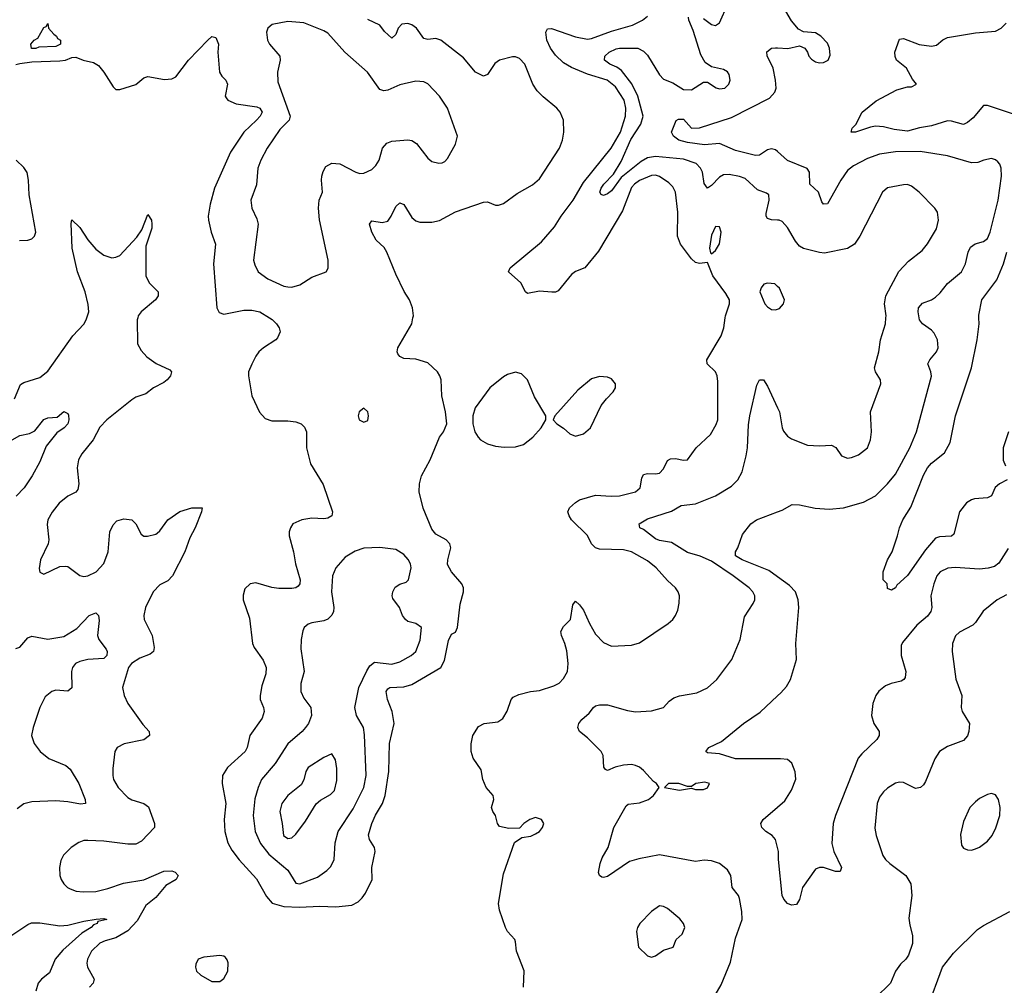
# Model space of a CAD drawing. Header units: inches. Extents: x 1682530 to 1839546, y 640742 to 791647.
# Tile 663 of 923: x 1776209 to 1781134, y 706660 to 711493. Entities that reach past the tile are written whole.
import ezdxf

# ---------------------------------------------------------------- set-up
doc = ezdxf.new("R2010")
doc.units = ezdxf.units.IN
doc.header["$MEASUREMENT"] = 0
for name, color, linetype in [('B7770', 7, 'Continuous'), ('B7771', 7, 'Continuous'), ('B7780', 7, 'Continuous'), ('B7781', 7, 'Continuous')]:
    doc.layers.add(name, color=color, linetype=linetype)

msp = doc.modelspace()

# ---------------------------------------------------------------- linework, layer by layer
at = {"layer": 'B7770', "color": 5}
for points, elevation in [([(1776184.1, 709595.9), (1776213.8, 709666.2), (1776230, 709676.1), (1776310, 709702.6), (1776350, 709733.7), (1776474.7, 709910), (1776530.5, 709969.5), (1776542.2, 709990), (1776545.4, 710000)], 680), ([(1776799.4, 710000), (1776797.3, 709990), (1776799.2, 709870), (1776816.6, 709836.6), (1776845.2, 709805.2), (1776891.5, 709771.5), (1776959.7, 709739.7), (1776968.4, 709730), (1776963.1, 709710), (1776947.6, 709690), (1776930, 709676.8), (1776878.9, 709650), (1776840.2, 709619.8), (1776790, 709603.5), (1776770, 709589.7), (1776644.9, 709490), (1776610, 709453), (1776577.2, 709390), (1776520.5, 709319.5), (1776503.9, 709290), (1776497.1, 709250), (1776505.6, 709170), (1776499.4, 709140.6), (1776490, 709128.2), (1776450, 709108.2), (1776407.2, 709072.8), (1776372, 709028), (1776350.3, 708990), (1776346.1, 708966.1), (1776355.8, 708890), (1776352.2, 708870), (1776313.1, 708790), (1776306.4, 708746.4), (1776310, 708727.3), (1776330, 708718), (1776410, 708755.8), (1776438.4, 708758.4), (1776450, 708756.3), (1776510, 708710.5), (1776530, 708706.4), (1776550, 708708.8), (1776591.6, 708730), (1776630, 708770.6), (1776652, 708830), (1776659.7, 708930), (1776676.1, 708963.9), (1776694.9, 708985.1), (1776730, 708995.3), (1776770, 708990.3), (1776790.4, 708970), (1776817.6, 708917.6), (1776830, 708908), (1776848.5, 708908.5), (1776890, 708917.4), (1776897.2, 708922.8), (1776910, 708933.7), (1776949.9, 708990.1), (1777010, 709031.4), (1777070, 709050.4), (1777122, 709050), (1777119.3, 709030), (1777087.1, 708950), (1777060.6, 708899.4), (1777035.3, 708830), (1776974.2, 708710), (1776950, 708685), (1776910, 708664.2), (1776877.6, 708630), (1776838.9, 708550), (1776830.3, 708510.3), (1776831.4, 708490), (1776871.3, 708410), (1776881.2, 708350), (1776879, 708330), (1776862.5, 708317.5), (1776810, 708298), (1776768.8, 708270), (1776752.9, 708250), (1776724.2, 708150), (1776731.6, 708110), (1776750.2, 708070), (1776825.3, 707965.3), (1776856.4, 707930), (1776859.3, 707910), (1776830.8, 707889.2), (1776731.5, 707868.5), (1776696.3, 707850), (1776685.5, 707830), (1776675.1, 707744.9), (1776674.6, 707710), (1776679, 707690), (1776701.5, 707650), (1776750, 707600.7), (1776770, 707587.8), (1776830, 707569.2), (1776853.9, 707553.9), (1776883.8, 707470), (1776882.8, 707450), (1776818.7, 707381.3), (1776790, 707366.5), (1776750, 707365.6), (1776630, 707380.8), (1776550, 707385.1), (1776530, 707384.2), (1776505.1, 707374.9), (1776467.3, 707350), (1776428.8, 707311.2), (1776414.6, 707285.4), (1776408, 707250), (1776410.5, 707210), (1776416.3, 707190), (1776430, 707167.3), (1776448.8, 707148.8), (1776462.3, 707142.3), (1776491.8, 707131.8), (1776527.3, 707127.3), (1776590.2, 707130.2), (1776650, 707144), (1776728.2, 707171.8), (1776830, 707187.1), (1776930, 707230.8), (1776970, 707233.6), (1776986.5, 707226.5), (1777002.6, 707210), (1776992.4, 707190), (1776940.7, 707159.3), (1776890, 707098.7), (1776841, 707059), (1776796.7, 706983.3), (1776750, 706933.1), (1776690, 706897.3), (1776636.9, 706883.1), (1776610, 706871.2), (1776568.4, 706830), (1776548.1, 706790), (1776544.7, 706770), (1776549.1, 706750), (1776582, 706690), (1776576.1, 706670), (1776558, 706650)], 680), ([(1777459.1, 710000), (1777472.1, 709992.1), (1777494.4, 709970), (1777507.2, 709950), (1777511.4, 709930), (1777499.2, 709900.8), (1777490, 709889.7), (1777428.2, 709850), (1777406, 709830), (1777390, 709809.2), (1777370, 709769), (1777354.4, 709730), (1777353.7, 709710), (1777370.3, 709610), (1777409.1, 709529.1), (1777437.2, 709497.2), (1777470, 709485), (1777550, 709485.8), (1777590, 709480.7), (1777617.1, 709470), (1777633.8, 709453.8), (1777644.4, 709430), (1777644, 709350), (1777663.1, 709270), (1777726.5, 709166.5), (1777774.6, 709030), (1777770.3, 709010), (1777750, 708998), (1777730, 708993.8), (1777670, 708997.8), (1777621, 708990), (1777576.3, 708970), (1777563.1, 708950), (1777557, 708930), (1777557, 708910), (1777578.3, 708830), (1777588.4, 708770), (1777611.6, 708690), (1777610.1, 708669.9), (1777601.6, 708658.4), (1777590.2, 708649.8), (1777570, 708646), (1777505.3, 708645.3), (1777470, 708651), (1777390, 708674.5), (1777362, 708670), (1777335.3, 708644.7), (1777327.5, 708612.5), (1777327.7, 708590), (1777358, 708498), (1777374.3, 708370), (1777382.6, 708350), (1777427.8, 708287.8), (1777442, 708250), (1777440.5, 708219.5), (1777421.2, 708158.8), (1777411.9, 708110), (1777412.9, 708090), (1777429.3, 708050), (1777432.7, 708030), (1777422.7, 707997.3), (1777361.2, 707910), (1777347.6, 707850), (1777337.2, 707830), (1777249.5, 707750.5), (1777224.5, 707710), (1777221.5, 707670), (1777240.9, 707570), (1777232.6, 707490), (1777234.6, 707430), (1777250, 707372.4), (1777270, 707336.9), (1777307.5, 707287.5), (1777393.1, 707193.1), (1777444, 707104), (1777471.4, 707071.4), (1777530, 707054.5), (1777608.6, 707051.4), (1777710, 707055.8), (1777790, 707051.9), (1777870, 707061), (1777902.2, 707077.8), (1777922.5, 707097.5), (1777938.8, 707121.2), (1777971.9, 707190), (1777970.5, 707250), (1777986.6, 707330), (1777984.1, 707350), (1777959.4, 707390), (1777953.5, 707413.5), (1777970.5, 707470), (1777989, 707511), (1778024.7, 707570), (1778037.1, 707610), (1778056.3, 707730), (1778059.9, 707870), (1778082.4, 707970), (1778073, 708030), (1778048.6, 708090), (1778041.9, 708130), (1778050, 708144.4), (1778060.7, 708150), (1778130, 708153.2), (1778170, 708165.3), (1778315.4, 708250), (1778334.2, 708285.8), (1778354.2, 708385.8), (1778370, 708418), (1778390, 708428), (1778399.7, 708450), (1778412.5, 708567.5), (1778429.5, 708630), (1778429.4, 708650), (1778420.7, 708670), (1778370, 708729.6), (1778350, 708766), (1778350.7, 708790), (1778365.3, 708850), (1778360.3, 708870), (1778342, 708890), (1778290, 708917.8), (1778270, 708942.4), (1778228, 709048), (1778207.3, 709130), (1778208.7, 709170), (1778219.6, 709210), (1778262.6, 709290), (1778310, 709404), (1778329.4, 709430), (1778346.6, 709470), (1778338.7, 709530), (1778320.4, 709610), (1778317.7, 709690), (1778311.6, 709710), (1778298.8, 709730), (1778250, 709774.8), (1778190, 709794.5), (1778130, 709797.6), (1778110, 709807), (1778101.1, 709821.1), (1778097.6, 709830), (1778101.1, 709850), (1778171, 709970), (1778176.6, 710000)], 720), ([(1778729.7, 706650), (1778732.6, 706732.6), (1778694.5, 706830), (1778690, 706878), (1778685.2, 706890), (1778650, 706929.3), (1778638.7, 706950), (1778610, 707035.3), (1778604.7, 707070), (1778630, 707218), (1778684.7, 707375.3), (1778720.2, 707399.8), (1778766.8, 707406.8), (1778790, 707417.3), (1778809, 707430), (1778825.2, 707450), (1778831.8, 707470), (1778819, 707490), (1778790, 707499.3), (1778761, 707490), (1778731.3, 707470), (1778710, 707446), (1778655.3, 707444.7), (1778610, 707455.3), (1778599, 707470), (1778589, 707510), (1778575.3, 707530), (1778569.3, 707549.3), (1778581.2, 707590), (1778577.2, 707610), (1778542, 707650), (1778525.6, 707690), (1778518, 707738), (1778477.2, 707797.2), (1778467.3, 707830), (1778467.7, 707867.7), (1778476.4, 707910), (1778504.3, 707955.7), (1778533.2, 707970), (1778600.6, 707979.4), (1778625.2, 707994.8), (1778647.5, 708032.5), (1778667.1, 708090), (1778677.8, 708102.2), (1778705.3, 708114.7), (1778764, 708130), (1778810, 708135), (1778880.6, 708159.4), (1778907.4, 708172.6), (1778930, 708195.8), (1778949.1, 708230.9), (1778953.3, 708270), (1778945.5, 708334.5), (1778936.5, 708370), (1778918.7, 708410), (1778916.4, 708430), (1778930, 708456.4), (1778964.2, 708490), (1778975.3, 708564.7), (1778990, 708582), (1779010, 708564.4), (1779030, 708537.6), (1779059.7, 708470), (1779090, 708417), (1779130, 708375.3), (1779170, 708357), (1779270, 708362), (1779310, 708374), (1779453.2, 708470), (1779476, 708490), (1779489.6, 708510.4), (1779502, 708538), (1779507.9, 708572.1), (1779509.6, 708610), (1779503.6, 708630), (1779489.6, 708650), (1779450, 708686.6), (1779393.5, 708750), (1779350, 708783.9), (1779269.5, 708830), (1779230, 708839.4), (1779110, 708842.2), (1779089.8, 708849.8), (1779069.8, 708869.8), (1779050, 708911), (1778969, 708990), (1778957.1, 709010), (1778951.9, 709030), (1778959.1, 709050), (1778990, 709076.9), (1779010, 709088.9), (1779090, 709113.6), (1779168, 709108), (1779209.9, 709110.1), (1779290, 709130.2), (1779313.1, 709150), (1779321.7, 709198.3), (1779330, 709216), (1779350, 709222), (1779390, 709220.2), (1779410, 709223.8), (1779430, 709245.3), (1779450, 709286), (1779465.4, 709294.6), (1779490, 709296.6), (1779530, 709287.6), (1779550, 709290.4), (1779593.3, 709350), (1779664, 709416), (1779693.6, 709466.4), (1779701.8, 709490), (1779702, 709682), (1779698.7, 709710), (1779690, 709729.5), (1779647.8, 709770), (1779645.7, 709790), (1779718.8, 709910), (1779730.8, 709950), (1779737.9, 710000)], 680), ([(1779688.9, 706611.1), (1779718, 706662), (1779764.6, 706775.4), (1779790, 706896), (1779822.6, 706990), (1779822.2, 707030), (1779810, 707094), (1779804.7, 707110), (1779773.3, 707150), (1779766.9, 707210), (1779750, 707238.4), (1779709.3, 707270), (1779670, 707283.5), (1779633.7, 707286.3), (1779590, 707279.6), (1779410, 707313.3), (1779306.3, 707293.7), (1779260.2, 707279.8), (1779150, 707205.1), (1779130, 707199.3), (1779121.5, 707201.5), (1779109.3, 707209.3), (1779104.1, 707224.1), (1779112.3, 707270), (1779122.7, 707297.3), (1779152.7, 707350), (1779180.9, 707450), (1779242.3, 707557.7), (1779253.4, 707566.6), (1779310, 707573), (1779354, 707590), (1779379, 707610), (1779408.7, 707650), (1779395.3, 707670), (1779379.3, 707679.3), (1779330, 707735.3), (1779310, 707752.5), (1779290, 707760.2), (1779270, 707764.5), (1779230, 707761.8), (1779188.1, 707751.9), (1779150, 707734.7), (1779139.6, 707739.6), (1779131.1, 707751.1), (1779127.7, 707810), (1779118, 707830), (1779050, 707898), (1779009.6, 707930), (1779001.6, 707950), (1779006, 707970), (1779020.7, 707990), (1779058, 708022), (1779079.5, 708050), (1779090, 708058.4), (1779110, 708064.4), (1779150, 708063.7), (1779250, 708035.6), (1779289.1, 708029.1), (1779370, 708033.4), (1779429.2, 708050), (1779457.4, 708082.6), (1779481.3, 708098.7), (1779510, 708108.8), (1779597, 708123), (1779650, 708148.4), (1779695.6, 708190), (1779771.1, 708290), (1779813.1, 708390), (1779835.3, 708504.7), (1779878.7, 708570), (1779886, 708590), (1779886, 708610), (1779875.8, 708630), (1779857.4, 708650), (1779778.2, 708710), (1779670, 708783.1), (1779612.7, 708807.3), (1779550, 708825.4), (1779470, 708876.1), (1779410, 708886.3), (1779390, 708895), (1779330, 708940.8), (1779311.6, 708950), (1779307.3, 708970), (1779350, 708994.5), (1779470, 709033.1), (1779518.4, 709061.6), (1779590, 709070.2), (1779689.8, 709110.2), (1779770, 709157.8), (1779801, 709190), (1779823.5, 709230), (1779843.4, 709310), (1779849.9, 709350.1), (1779854.6, 709465.4), (1779862, 709510), (1779897.2, 709662.8), (1779910, 709690.7), (1779930, 709690.6), (1779950, 709659.1), (1780000, 709550)], 660), ([(1776170.8, 709390), (1776210, 709411.5), (1776258.3, 709421.7), (1776285.4, 709434.6), (1776330, 709491.8), (1776350, 709500.2), (1776396.4, 709503.6), (1776430, 709531.3), (1776450, 709521), (1776453.3, 709513.3), (1776455.3, 709490), (1776450.2, 709470), (1776431.4, 709450), (1776395.8, 709424.2), (1776342, 709358), (1776310, 709279.5), (1776271.6, 709210), (1776231.4, 709150), (1776191.3, 709108.7)], 660), ([(1780000, 708704.2), (1779955.9, 708735.9), (1779823.7, 708790), (1779789.3, 708810), (1779789.3, 708830), (1779800.9, 708850), (1779824.4, 708915.6), (1779867.3, 708970), (1779895.1, 708990), (1780000, 709028.9)], 640), ([(1776190, 708345.5), (1776210, 708351.7), (1776250, 708398.9), (1776270, 708408), (1776350, 708392.7), (1776430, 708405.2), (1776494.5, 708445.5), (1776556, 708510), (1776590, 708524), (1776604, 708510), (1776606, 708486), (1776598.9, 708410), (1776604.9, 708390), (1776642, 708342), (1776647.2, 708330), (1776645.3, 708310), (1776630, 708295.8), (1776550, 708290.6), (1776510, 708280.7), (1776489, 708270), (1776474, 708250), (1776468.9, 708230), (1776470, 708149), (1776450, 708132), (1776390, 708136.3), (1776370.2, 708129.8), (1776336.9, 708103.1), (1776310.3, 708050), (1776276.5, 707950), (1776269, 707911), (1776281.5, 707870), (1776311.6, 707830), (1776355.7, 707795.7), (1776439.7, 707759.7), (1776462, 707742), (1776504.6, 707670), (1776536.5, 707590), (1776538.8, 707570), (1776513.6, 707566.4), (1776450, 707578.6), (1776390, 707582.4), (1776270, 707578), (1776230, 707568), (1776197.2, 707542.8)], 660), ([(1780000, 707794.1), (1779790, 707793.4), (1779710, 707818), (1779650, 707823.7), (1779641.2, 707830), (1779656, 707850), (1779719.4, 707880.6), (1779829.7, 707970), (1779912.6, 708027.4), (1780000, 708108.4)], 640), ([(1780000, 707349.6), (1779989.6, 707389.6), (1779973.2, 707410), (1779941.2, 707430), (1779921.2, 707450), (1779917.2, 707470), (1779929, 707490), (1780000, 707551.6)], 640), ([(1776170, 706911.6), (1776250, 706965), (1776267.8, 706972.2), (1776310, 706972.8), (1776410, 706956.8), (1776450, 706960.8), (1776530, 706981.7), (1776591.3, 706991.3), (1776630, 706993.7), (1776644.7, 706990), (1776600.7, 706979.3), (1776597.1, 706970), (1776577.8, 706962.2), (1776566.3, 706950), (1776519.5, 706920.5), (1776424.3, 706835.7), (1776386, 706790), (1776357.6, 706722.4), (1776317.8, 706690), (1776302, 706670), (1776289.3, 706630)], 660)]:
    msp.add_lwpolyline(points, dxfattribs=dict(at, elevation=elevation))
for points, elevation in [([(1778690, 709728.4), (1778650, 709717.2), (1778630, 709706), (1778561.3, 709650), (1778487, 709550), (1778475.8, 709510), (1778476.4, 709470), (1778486, 709430), (1778502.5, 709402.5), (1778514, 709390), (1778550, 709370.4), (1778590, 709357.6), (1778633.3, 709353.3), (1778690, 709354.3), (1778730, 709366.7), (1778776.5, 709403.5), (1778817.6, 709450), (1778841.2, 709490), (1778840.9, 709510), (1778784.8, 709604.8), (1778749.7, 709690), (1778719.8, 709719.8)], 720), ([(1779110, 709706.9), (1779070, 709695.1), (1779001.2, 709638.8), (1778886, 709510), (1778878, 709490), (1778896, 709470), (1778930, 709448.4), (1778960.7, 709420.7), (1778990, 709409.1), (1779030, 709419.7), (1779063.8, 709450), (1779118.6, 709561.4), (1779144, 709596), (1779177.6, 709630), (1779189.6, 709650), (1779189.5, 709670), (1779170, 709694.5), (1779150, 709704.2)], 720), ([(1777930, 709548.7), (1777906.8, 709530), (1777902.8, 709510), (1777906.8, 709490), (1777930, 709478.8), (1777950, 709486.8), (1777954, 709510), (1777951.5, 709530)], 740), ([(1778011.1, 708851.1), (1777930, 708848.5), (1777886.5, 708833.5), (1777837.8, 708802.2), (1777790.2, 708750), (1777774.2, 708710), (1777768.4, 708630), (1777780.2, 708550), (1777779.1, 708530), (1777770, 708511.8), (1777750, 708493), (1777730, 708484), (1777670, 708474.7), (1777652.4, 708467.6), (1777632.4, 708450), (1777625.4, 708434.6), (1777617.8, 708390), (1777616.3, 708343.7), (1777631.5, 708230), (1777615.5, 708170), (1777615.6, 708130), (1777630, 708096.3), (1777666.4, 708050), (1777668.8, 708010), (1777653.1, 707970), (1777639.5, 707950), (1777622.6, 707930), (1777550.7, 707869.3), (1777487.8, 707770), (1777418.6, 707690), (1777401.9, 707650), (1777386.2, 707593.8), (1777377, 707510), (1777386.8, 707430), (1777413.6, 707370), (1777455.8, 707315.8), (1777550, 707236.9), (1777590, 707171.3), (1777610, 707167.7), (1777698.8, 707201.2), (1777746.3, 707233.7), (1777765.2, 707254.8), (1777782, 707290), (1777787.8, 707372.2), (1777802.5, 707430), (1777877.6, 707542.4), (1777929.9, 707650), (1777941.8, 707710), (1777933.7, 707913.7), (1777928.5, 707950), (1777894, 708010), (1777885.1, 708050), (1777906.2, 708150), (1777945.9, 708234.1), (1777960.4, 708259.6), (1777983.4, 708276.6), (1778070, 708266.8), (1778110, 708278.8), (1778168, 708310), (1778190.8, 708330), (1778212.5, 708387.5), (1778218.5, 708450), (1778191.2, 708470), (1778150, 708481.5), (1778139.6, 708490), (1778124.7, 708510), (1778109.9, 708550), (1778076.4, 708596.4), (1778072.9, 708610), (1778076.1, 708630), (1778087.6, 708652.4), (1778110, 708666.9), (1778142.6, 708677.4), (1778154.7, 708690), (1778167.6, 708750), (1778164.2, 708770), (1778151.8, 708791.8), (1778130, 708816.4), (1778090, 708841.7)], 740), ([(1777770, 707818), (1777730, 707800.8), (1777652, 707750), (1777641.3, 707730), (1777631.2, 707688.8), (1777617.4, 707662.6), (1777550, 707609.6), (1777520.9, 707570), (1777510.3, 707530), (1777522.6, 707470), (1777528.4, 707410), (1777550, 707394.3), (1777570, 707398.5), (1777590, 707415.8), (1777638.1, 707481.9), (1777691.5, 707568.5), (1777713.2, 707586.8), (1777764.7, 707615.3), (1777784.6, 707635.4), (1777795.8, 707684.2), (1777795.8, 707744.2), (1777788.9, 707788.9)], 760), ([(1779636.3, 707676.3), (1779591.3, 707670), (1779570, 707655.3), (1779550, 707655.3), (1779506, 707670), (1779454, 707670), (1779434, 707650), (1779510, 707636), (1779570, 707646), (1779590, 707640.7), (1779630, 707640.4), (1779650, 707648.5), (1779659.3, 707670)], 660), ([(1779410, 707057), (1779370, 707029.4), (1779310.8, 706970), (1779298.8, 706950), (1779294, 706930), (1779304.7, 706850), (1779350, 706806.8), (1779370, 706800.7), (1779390, 706807.3), (1779430, 706836.3), (1779478, 706850), (1779493.2, 706890), (1779523.3, 706916.7), (1779536.9, 706950), (1779529.7, 706970), (1779511.8, 706991.8), (1779450, 707044.5), (1779430, 707055.1)], 680), ([(1777209.6, 706809.6), (1777130, 706800.7), (1777102.8, 706790), (1777090, 706766), (1777088, 706750), (1777094, 706730), (1777114.8, 706710), (1777170, 706679.3), (1777210, 706679.3), (1777230, 706693.4), (1777249.7, 706730), (1777252.1, 706772.1), (1777247.8, 706787.8), (1777238.9, 706798.9), (1777230, 706806.6)], 720)]:
    msp.add_lwpolyline(points, close=True, dxfattribs=dict(at, elevation=elevation))
at = {"layer": 'B7771', "color": 5}
for points, elevation in [([(1779630, 711499.1), (1779670, 711468.9), (1779690, 711464.2), (1779710, 711477.3), (1779751.6, 711570)], 660), ([(1778176.6, 710000), (1778178.5, 710010), (1778173.7, 710050), (1778159.7, 710090), (1778132.2, 710132.2), (1778090, 710218.9), (1778046, 710330), (1778032.7, 710352.7), (1777992.3, 710390), (1777970.9, 710430), (1777958.7, 710470), (1777970, 710485.5), (1778023.1, 710476.9), (1778050, 710484.9), (1778067.2, 710510), (1778090, 710558.4), (1778110, 710575.8), (1778130, 710568), (1778170, 710503.1), (1778190, 710486), (1778210, 710479.6), (1778270, 710480.2), (1778310, 710488.2), (1778390, 710531.1), (1778530, 710578.8), (1778550, 710581.3), (1778590, 710564.9), (1778603.9, 710563.9), (1778630, 710572.2), (1778697.6, 710622.4), (1778774.1, 710665.9), (1778810, 710696.9), (1778909.1, 710850), (1778924.5, 710890), (1778930.6, 710930.6), (1778928.9, 710990), (1778912.9, 711030), (1778896.4, 711050), (1778827.1, 711107), (1778797.4, 711137.4), (1778776.5, 711170), (1778735.8, 711270), (1778710, 711299.2), (1778690, 711307.3), (1778673.9, 711306.1), (1778610, 711289.6), (1778586.3, 711273.7), (1778550, 711217.6), (1778530, 711209.7), (1778490, 711230.8), (1778430, 711301.4), (1778315.1, 711390), (1778290, 711398), (1778250, 711394.4), (1778230, 711398.5), (1778194.8, 711450), (1778170, 711467.1), (1778150, 711474.1), (1778120.3, 711470), (1778101.9, 711450), (1778090, 711418.4), (1778070, 711400.5), (1778033.4, 711433.4), (1778010, 711465.1), (1777950, 711494)], 720), ([(1779737.9, 710000), (1779739.3, 710010), (1779759.6, 710070), (1779759.5, 710090), (1779742, 710122), (1779676.9, 710210), (1779650, 710278), (1779610, 710271.8), (1779590, 710277.6), (1779570, 710295.6), (1779515.1, 710370), (1779499.8, 710410), (1779501.6, 710530), (1779489.8, 710630), (1779475.8, 710655.8), (1779456.4, 710676.4), (1779410, 710708.7), (1779390, 710714.6), (1779370, 710713.4), (1779310, 710687.3), (1779285.4, 710670), (1779270, 710652.5), (1779224.4, 710535.6), (1779105.2, 710334.8), (1779036.5, 710250), (1778990, 710232.1), (1778970, 710216.9), (1778903.5, 710136.5), (1778890.2, 710129.8), (1778871.1, 710128.9), (1778810, 710133.3), (1778750, 710122), (1778739.6, 710130), (1778716.4, 710176.4), (1778655.1, 710230), (1778662, 710250), (1778819.3, 710380.7), (1778884.6, 710455.4), (1778918.1, 710510), (1778977.2, 710590), (1779030, 710678.4), (1779168.7, 710850), (1779213.8, 710930), (1779239.9, 711010), (1779242, 711050), (1779233, 711090), (1779190, 711157.2), (1779147.4, 711190), (1779050, 711220.4), (1778970, 711253.7), (1778930, 711277.4), (1778890, 711314.9), (1778864.5, 711350), (1778846.6, 711390), (1778841.3, 711430), (1778850, 711447.4), (1778870, 711449.3), (1778990, 711406.3), (1779050, 711395.9), (1779070, 711398), (1779170, 711435.6), (1779274.8, 711465.2), (1779325.1, 711490), (1779348.9, 711511.1)], 680), ([(1780000, 710489.4), (1779970, 710490.8), (1779950, 710496.9), (1779942.4, 710510), (1779943, 710523), (1779958.8, 710590), (1779956.6, 710616.6), (1779945.1, 710625.1), (1779900.4, 710640.4), (1779837.5, 710697.5), (1779810, 710708.6), (1779758, 710718), (1779730, 710716.8), (1779710, 710703.8), (1779670, 710662.3), (1779650, 710649.7), (1779632.5, 710672.5), (1779624.2, 710730), (1779615.5, 710750), (1779592.3, 710772.3), (1779530, 710795.5), (1779390, 710808.7), (1779350, 710801.2), (1779317.6, 710782.4), (1779217.2, 710702.8), (1779170, 710636.4), (1779150, 710620.4), (1779130, 710613.3), (1779117.5, 710617.5), (1779111.6, 710630), (1779118.2, 710650), (1779131, 710670), (1779179.7, 710720.3), (1779217.8, 710782.2), (1779266.2, 710893.8), (1779317, 710970), (1779327.4, 711010), (1779301.7, 711110), (1779271.4, 711171.4), (1779218.9, 711238.9), (1779195.4, 711255.4), (1779160.4, 711270), (1779134.8, 711290), (1779136.1, 711310), (1779158.5, 711330), (1779193.1, 711346.9), (1779210, 711350.6), (1779300.5, 711350), (1779330, 711335.5), (1779350, 711315.2), (1779410, 711216.9), (1779430, 711195.8), (1779476.1, 711176.1), (1779530, 711143.2), (1779570, 711141.7), (1779630, 711180.7), (1779650, 711180.7), (1779692.5, 711152.5), (1779710, 711146.4), (1779737.2, 711150), (1779756.2, 711170), (1779762.9, 711190), (1779758.6, 711218.6), (1779750, 711231.8), (1779730, 711243.6), (1779670, 711256.4), (1779638, 711278), (1779617.2, 711317.2), (1779578.2, 711438.2), (1779556.4, 711490), (1779554.8, 711505.2)], 660), ([(1776190, 711267.9), (1776210, 711273.7), (1776270, 711281.1), (1776410, 711286.1), (1776439, 711290), (1776470, 711303.8), (1776490, 711304.4), (1776526.8, 711290), (1776579.2, 711279.2), (1776603.7, 711263.7), (1776630, 711230.4), (1776676.4, 711156.4), (1776690, 711143.1), (1776710, 711142.6), (1776790, 711168), (1776830, 711201.6), (1776850, 711208.5), (1776933, 711193), (1776970, 711196), (1776990, 711206), (1777054.4, 711290), (1777150, 711390.3), (1777170, 711408.2), (1777190, 711404), (1777203.1, 711370), (1777199.6, 711330), (1777209.2, 711230), (1777221.1, 711210), (1777241.1, 711190), (1777247.9, 711170), (1777237.8, 711110), (1777241.5, 711101.5), (1777250.3, 711090), (1777291.9, 711071.9), (1777395.8, 711055.8), (1777410.2, 711050), (1777421.7, 711030), (1777412.2, 711010), (1777394.4, 710990), (1777330.1, 710930), (1777263.5, 710830), (1777184.1, 710650), (1777162.5, 710570), (1777152.1, 710510), (1777153, 710490), (1777167.2, 710430), (1777189.2, 710370), (1777178.5, 710270), (1777195.6, 710050), (1777207.8, 710027.8), (1777230, 710019.2), (1777330, 710039.4), (1777370, 710038.3), (1777410, 710030.2), (1777459.1, 710000)], 720), ([(1780000, 710832.9), (1779990, 710841.8), (1779970, 710846.3), (1779950, 710841.7), (1779910, 710815.5), (1779890, 710812.7), (1779790, 710838.5), (1779710, 710873.6), (1779634.4, 710865.6), (1779550, 710877.4), (1779506, 710890), (1779479.3, 710910), (1779469.5, 710930.5), (1779492.5, 710987.5), (1779505.1, 710994.9), (1779530, 710994.3), (1779570, 710950.4), (1779610, 710951.6), (1779770, 711002.6), (1779960.7, 711099.3), (1779987.1, 711130), (1779993.4, 711150), (1779990.5, 711190), (1779977.5, 711250), (1779948.1, 711311.9), (1779947.2, 711332.7), (1779969.2, 711350), (1779990, 711352.7), (1780000, 711352.1)], 640), ([(1776208.4, 710388.4), (1776250, 710389.2), (1776270, 710395.2), (1776283.1, 710410), (1776290.4, 710429.6), (1776256.8, 710616.8), (1776253.9, 710690), (1776247.4, 710727.4), (1776230, 710752.5), (1776190.9, 710790)], 720), ([(1776545.4, 710000), (1776555.2, 710030), (1776552.5, 710067.5), (1776537.1, 710130), (1776498.3, 710230), (1776471.4, 710350), (1776467, 710473), (1776470, 710490.8), (1776510, 710452.7), (1776550.2, 710390.2), (1776590, 710344.9), (1776630, 710313.7), (1776670, 710300.9), (1776690, 710303.6), (1776710, 710313.2), (1776795.1, 710404.9), (1776819.8, 710440.2), (1776850, 710517.3), (1776868.2, 710490), (1776870.8, 710470), (1776870, 710449.4), (1776840.8, 710359.2), (1776840.2, 710210), (1776856.2, 710176.2), (1776901.1, 710130), (1776902.3, 710110), (1776887.9, 710090), (1776816.5, 710030), (1776801.5, 710010), (1776799.4, 710000)], 680), ([(1780000, 710157.5), (1779986, 710170), (1779950, 710174), (1779931.1, 710168.9), (1779918, 710150), (1779911.3, 710130), (1779937.3, 710070), (1779950, 710054.8), (1779970, 710043), (1779990, 710040.5), (1780000, 710044.2)], 680)]:
    msp.add_lwpolyline(points, dxfattribs=dict(at, elevation=elevation))
for points, elevation in [([(1776290, 711348), (1776268.9, 711348.9), (1776265.2, 711370), (1776282, 711390), (1776300.4, 711399.6), (1776330, 711454), (1776342, 711458), (1776350, 711474), (1776354, 711450), (1776379.6, 711419.6), (1776394, 711410), (1776398, 711398), (1776414, 711390), (1776414, 711370), (1776390, 711358), (1776304.7, 711355.3)], 720), ([(1777550, 711483), (1777471.8, 711468.2), (1777450.5, 711450), (1777443.7, 711430), (1777448.9, 711390), (1777458.7, 711370), (1777510.3, 711310), (1777512.9, 711290), (1777499.4, 711230), (1777501.1, 711181.1), (1777562, 711010), (1777556.5, 710990), (1777510, 710942.4), (1777447.4, 710850), (1777414.9, 710790), (1777400.9, 710750), (1777394.4, 710665.6), (1777366, 710590), (1777370.4, 710550), (1777396.2, 710496.2), (1777401.3, 710470), (1777379, 710290), (1777385, 710265), (1777402.4, 710230), (1777450, 710195.6), (1777530, 710159.5), (1777550, 710155.3), (1777570, 710154.4), (1777610, 710166), (1777670, 710204.9), (1777742, 710230), (1777751.6, 710248.4), (1777752.6, 710290), (1777709.6, 710490.4), (1777703.6, 710550), (1777707.3, 710590), (1777724.2, 710630), (1777718.5, 710690), (1777720.7, 710710), (1777726.7, 710733.3), (1777741.3, 710758.7), (1777770, 710774.7), (1777810, 710771.5), (1777890, 710730.3), (1777910, 710723.6), (1777930, 710724.6), (1777970, 710743.7), (1777990, 710762.4), (1778006.6, 710790), (1778024.4, 710850), (1778045.4, 710874.6), (1778070, 710884.4), (1778150, 710891.5), (1778170, 710887.6), (1778193.5, 710873.5), (1778250, 710799.1), (1778270, 710783), (1778305.6, 710774.4), (1778323.2, 710776.8), (1778336.6, 710783.4), (1778350, 710798), (1778389.5, 710870.5), (1778399.3, 710910), (1778349.7, 711050), (1778309.7, 711110), (1778250, 711171.1), (1778230, 711181.7), (1778190, 711184.4), (1778110, 711166.6), (1778050, 711140.5), (1778030, 711137.4), (1778010, 711143), (1777948.5, 711230), (1777835.6, 711330), (1777750, 711425.1), (1777730, 711437.7), (1777630, 711476.8)], 740), ([(1779690, 710457), (1779670, 710414), (1779660.4, 710350), (1779665.2, 710325.2), (1779670, 710321), (1779690, 710338), (1779710, 710370.8), (1779718.3, 710430), (1779710, 710456)], 680)]:
    msp.add_lwpolyline(points, close=True, dxfattribs=dict(at, elevation=elevation))
at = {"layer": 'B7780', "color": 5}
for points, elevation in [([(1780000, 709550), (1780009.2, 709530), (1780022.8, 709450), (1780030, 709433), (1780050, 709408.4), (1780070, 709394.4), (1780150, 709363), (1780210, 709359.3), (1780270, 709363), (1780291.9, 709351.9), (1780320.5, 709310), (1780350, 709298.9), (1780370, 709301.5), (1780404.7, 709315.3), (1780449.4, 709350), (1780465.6, 709390), (1780469.5, 709429.5), (1780464.5, 709530), (1780516.3, 709670), (1780514.7, 709690), (1780489.7, 709730), (1780485.1, 709750), (1780506.6, 709830), (1780515.1, 709890), (1780540.3, 709970), (1780542.2, 710000)], 660), ([(1780000, 709028.9), (1780022.7, 709037.3), (1780073.1, 709066.9), (1780110, 709064.7), (1780188.1, 709048.1), (1780257.8, 709042.2), (1780330.7, 709049.3), (1780430, 709078.6), (1780490, 709110.2), (1780550, 709170.2), (1780590, 709218.3), (1780662.5, 709350), (1780694.7, 709430), (1780770.7, 709709.3), (1780767.7, 709730), (1780752.4, 709770), (1780761.7, 709790), (1780796, 709830), (1780803.9, 709850), (1780800.4, 709890), (1780783.6, 709923.6), (1780770, 709938.5), (1780725.4, 709970), (1780709.8, 709990), (1780708.2, 710000)], 640), ([(1781148.4, 709190), (1781110.5, 709170), (1781087.9, 709152.1), (1781070.2, 709109.8), (1781050, 709099.7), (1780985.6, 709094.4), (1780970, 709089.7), (1780946, 709074), (1780910, 709029.3), (1780882.4, 708917.6), (1780870, 708908.3), (1780810, 708905.1), (1780790, 708898.4), (1780740.1, 708839.9), (1780650, 708711.6), (1780597.1, 708662.9), (1780590, 708649), (1780570, 708638), (1780550, 708646), (1780548.7, 708668.7), (1780528.7, 708690), (1780529, 708730), (1780549.3, 708790), (1780572.7, 708830), (1780600.9, 708910), (1780609.6, 708950), (1780627.6, 708990), (1780666.4, 709053.6), (1780730, 709213), (1780749.8, 709250), (1780770, 709274), (1780834.5, 709325.5), (1780862.8, 709377.2), (1780890.6, 709510), (1780970.8, 709750), (1780999.3, 709890), (1781008.3, 709970), (1781007, 710000)], 620), ([(1781154.6, 709430), (1781127.9, 709350), (1781128.7, 709288.7), (1781140, 709260)], 620), ([(1781154.5, 708845.5), (1781107.4, 708772.6), (1781084.6, 708755.4), (1781052.9, 708747.1), (1781010, 708743.4), (1780889.4, 708750.6), (1780852.4, 708747.6), (1780813.4, 708730), (1780797.2, 708710), (1780781.4, 708670), (1780767.2, 708610), (1780772, 708550), (1780767.1, 708530), (1780750, 708507.2), (1780697.2, 708462.8), (1780625.1, 708374.9), (1780619, 708361), (1780618.2, 708310), (1780641.4, 708230), (1780639.1, 708200.9), (1780631.8, 708190), (1780618, 708182), (1780568.8, 708171.2), (1780540.5, 708159.5), (1780507.3, 708132.7), (1780492, 708110), (1780477, 708070), (1780470.3, 708010), (1780481.1, 707970), (1780508.4, 707930), (1780508.7, 707910), (1780497.4, 707890), (1780421.2, 707818.8), (1780404, 707796), (1780289.5, 707510.5), (1780278.6, 707470), (1780271.3, 707370), (1780282, 707330), (1780320.3, 707250), (1780313.4, 707230), (1780290, 707229.6), (1780230, 707249.5), (1780210, 707249.3), (1780190, 707241.2), (1780124.9, 707150), (1780110.6, 707090), (1780095.2, 707064.8), (1780070, 707060.9), (1780050, 707069.3), (1780031, 707091), (1780022.6, 707110), (1780005.1, 707290), (1780005.1, 707330), (1780000, 707349.6)], 640), ([(1780000, 708108.4), (1780016.4, 708123.6), (1780044.1, 708155.9), (1780065.7, 708190), (1780095.3, 708290), (1780091.5, 708370), (1780106.6, 708550), (1780103.4, 708590), (1780089.8, 708630), (1780060.7, 708660.7), (1780000, 708704.2)], 640), ([(1781145.4, 708614.6), (1781099.5, 708590), (1781027.9, 708532.1), (1780990, 708475.1), (1780977.2, 708462.8), (1780910, 708426.9), (1780890, 708409.6), (1780874.7, 708370), (1780873.4, 708330), (1780891.8, 708191.8), (1780921.5, 708110), (1780919, 708050), (1780923.2, 708030), (1780960.2, 707970), (1780957.3, 707930), (1780951.1, 707908.9), (1780930, 707884.7), (1780850, 707854.7), (1780810, 707829.7), (1780786.5, 707793.5), (1780740.3, 707679.7), (1780730, 707662.7), (1780714.8, 707650), (1780690, 707645.1), (1780630, 707674.5), (1780610, 707677), (1780590, 707671.8), (1780550, 707646.3), (1780530, 707628), (1780510, 707602), (1780498.5, 707570), (1780486.7, 707446.7), (1780493.7, 707410), (1780527.4, 707310), (1780540.3, 707290), (1780561.3, 707270), (1780641.1, 707210), (1780667.4, 707167.4), (1780671.3, 707110), (1780656.7, 706996.7), (1780661.1, 706961.1), (1780675.5, 706910), (1780675.5, 706870), (1780654.8, 706810), (1780641, 706790), (1780614.6, 706765.4), (1780590.7, 706730), (1780564.9, 706670), (1780490, 706597.2)], 660), ([(1780000, 707551.6), (1780036.6, 707583.4), (1780070, 707636.3), (1780091.1, 707691.1), (1780088.2, 707728.2), (1780071.2, 707771.2), (1780050, 707789.4), (1780014.2, 707794.2), (1780000, 707794.1)], 640), ([(1780750, 706547.3), (1780826, 706750), (1780880, 706820), (1781000.7, 706939.3), (1781030, 706959.7), (1781162.4, 707030)], 660)]:
    msp.add_lwpolyline(points, dxfattribs=dict(at, elevation=elevation))
at = {"layer": 'B7780', "color": 5, "elevation": 680}
msp.add_lwpolyline([(1781070, 707619.3), (1781050, 707615.1), (1781010, 707594.5), (1780990, 707578.4), (1780962.4, 707550), (1780930, 707479), (1780915.2, 707415.2), (1780920.5, 707360.5), (1780930, 707346), (1780950, 707337.3), (1780970, 707336.3), (1780990, 707343), (1781010, 707350.6), (1781050, 707381.6), (1781073, 707410), (1781092.7, 707447.3), (1781111.3, 707510), (1781113.6, 707550), (1781106, 707590), (1781090, 707613.2)], close=True, dxfattribs=at)
at = {"layer": 'B7781', "color": 5}
for points, elevation in [([(1780000, 711352.1), (1780051.1, 711348.9), (1780110, 711362), (1780136, 711350), (1780150.5, 711330.5), (1780157.3, 711310), (1780170, 711294.8), (1780190, 711282), (1780210, 711276.3), (1780230, 711278), (1780252.7, 711290), (1780264.1, 711315.9), (1780259.7, 711350), (1780250, 711374.5), (1780216.2, 711410), (1780190, 711427.3), (1780130, 711431.6), (1780104.6, 711444.6), (1780070, 711487.6), (1780030, 711556)], 640), ([(1781190, 711015.8), (1781050, 711062.7), (1781030, 711063.5), (1780978, 711002), (1780950, 710978), (1780930, 710968.9), (1780870, 710985.6), (1780850, 710985.7), (1780770, 710960.9), (1780710, 710951.4), (1780650, 710934.5), (1780583.8, 710943.8), (1780530, 710956.9), (1780490, 710959.1), (1780464.4, 710955.6), (1780390, 710929.7), (1780368, 710930), (1780374, 710950), (1780391.8, 710968.2), (1780422.9, 711030), (1780493.2, 711086.8), (1780597.5, 711142.5), (1780650, 711156), (1780670, 711156), (1780695.3, 711170), (1780675.5, 711195.5), (1780644.5, 711250), (1780595.1, 711290), (1780587.7, 711307.7), (1780587.3, 711330), (1780610, 711394.8), (1780630, 711398.4), (1780708.3, 711368.3), (1780770, 711359.6), (1780794.7, 711365.3), (1780827.3, 711392.7), (1780850, 711402.8), (1780990, 711426.2), (1781090, 711436), (1781119.5, 711450), (1781143.9, 711476.1)], 620), ([(1780708.2, 710000), (1780703.5, 710030), (1780705.6, 710050), (1780725.4, 710074.6), (1780770, 710090.2), (1780790, 710103.2), (1780813.9, 710126.1), (1780850, 710173), (1780920.9, 710230), (1780941.1, 710270), (1780953.6, 710330), (1780965.9, 710354.1), (1780989.2, 710370.8), (1781030, 710382), (1781050, 710397.4), (1781063.4, 710430), (1781103.9, 710590), (1781120.4, 710710), (1781118, 710750), (1781111.6, 710770), (1781102, 710782), (1781090, 710791.8), (1781070, 710797.6), (1781031.3, 710790), (1781001.4, 710778.6), (1780970, 710775.8), (1780850, 710811.2), (1780713.6, 710833.6), (1780590, 710831.2), (1780510, 710818.9), (1780450, 710797.7), (1780379.4, 710760.6), (1780350, 710737.6), (1780316, 710690), (1780250, 710571.6), (1780230, 710569.7), (1780221.1, 710581.1), (1780204.2, 710630), (1780161.7, 710670), (1780159.4, 710730), (1780148.1, 710748.1), (1780050, 710788), (1780000, 710832.9)], 640), ([(1780542.2, 710000), (1780542.8, 710010), (1780535.8, 710070), (1780542, 710110), (1780607.2, 710232.8), (1780655.9, 710284.1), (1780723.1, 710336.9), (1780750, 710370.4), (1780794.7, 710445.3), (1780806, 710490), (1780800.5, 710530), (1780786.3, 710550), (1780708.9, 710628.9), (1780670, 710659.7), (1780650, 710667.1), (1780630, 710666), (1780550, 710650.7), (1780524.4, 710630), (1780411.7, 710410), (1780385.3, 710370), (1780350, 710347.1), (1780235.3, 710324.7), (1780210, 710327.6), (1780130, 710347.7), (1780110, 710359.8), (1780090, 710384), (1780050, 710453), (1780022.6, 710482.6), (1780009, 710489), (1780000, 710489.4)], 660), ([(1781007, 710000), (1781006.3, 710013.7), (1781022, 710090), (1781097.6, 710190), (1781129.8, 710270), (1781146.9, 710330)], 620), ([(1780000, 710044.2), (1780010, 710048), (1780029.2, 710070), (1780035.1, 710090), (1780009.3, 710149.3), (1780000, 710157.5)], 680)]:
    msp.add_lwpolyline(points, dxfattribs=dict(at, elevation=elevation))

doc.saveas('drawing.dxf')
